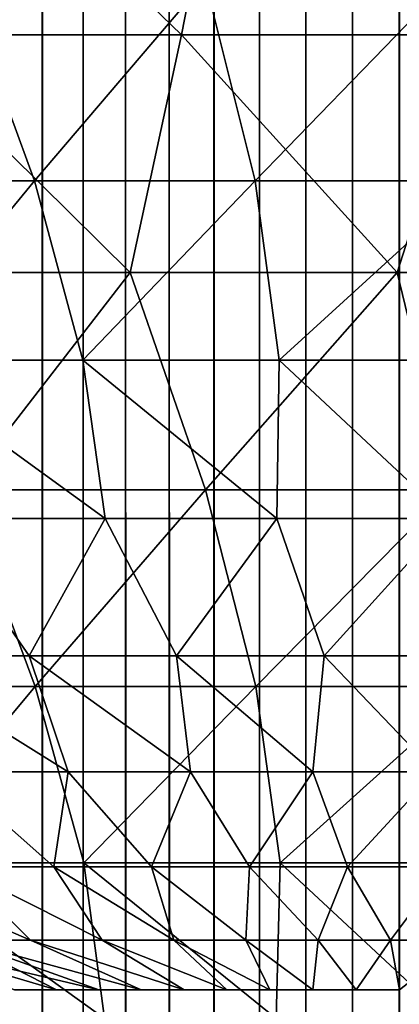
# Model space of a CAD drawing. Header units: millimetres. Extents: x -125 to 125, y -45 to 4025.
# Tile 334 of 656: x -1.55 to 0, y 3902.11 to 3906.12. Entities that reach past the tile are written whole.
import ezdxf

# ---------------------------------------------------------------- set-up
doc = ezdxf.new("R2010")
doc.units = ezdxf.units.MM
doc.header["$LTSCALE"] = 6.999206
for name, color, linetype in [('1', 7, 'CONTINUOUS'), ('2', 7, 'CONTINUOUS'), ('21', 7, 'CONTINUOUS'), ('22', 7, 'CONTINUOUS'), ('23', 7, 'CONTINUOUS'), ('24', 7, 'CONTINUOUS')]:
    doc.layers.add(name, color=color, linetype=linetype)

msp = doc.modelspace()

# ---------------------------------------------------------------- linework, layer by layer
at = {"layer": '1', "color": 7, "linetype": 'CONTINUOUS'}
for points in [[(-1.6147, 3910, -2.2875), (-1.4548, 3910, -2.3924), (-1.6147, 0, -2.2875), (-1.6147, 3910, -2.2875)], [(-1.6147, 0, -2.2875), (-1.4548, 3910, -2.3924), (-1.4548, 0, -2.3924), (-1.6147, 0, -2.2875)], [(-1.4548, 3910, -2.3924), (-1.2882, 3910, -2.4861), (-1.4548, 0, -2.3924), (-1.4548, 3910, -2.3924)], [(-1.4548, 0, -2.3924), (-1.2882, 3910, -2.4861), (-1.2882, 0, -2.4861), (-1.4548, 0, -2.3924)], [(-1.2882, 3910, -2.4861), (-1.1155, 3910, -2.5682), (-1.2882, 0, -2.4861), (-1.2882, 3910, -2.4861)], [(-1.2882, 0, -2.4861), (-1.1155, 3910, -2.5682), (-1.1155, 0, -2.5682), (-1.2882, 0, -2.4861)], [(-1.1155, 3910, -2.5682), (-0.9377, 3910, -2.6383), (-1.1155, 0, -2.5682), (-1.1155, 3910, -2.5682)], [(-1.1155, 0, -2.5682), (-0.9377, 3910, -2.6383), (-0.9377, 0, -2.6383), (-1.1155, 0, -2.5682)], [(-0.9377, 3910, -2.6383), (-0.7554, 3910, -2.6962), (-0.9377, 0, -2.6383), (-0.9377, 3910, -2.6383)], [(-0.9377, 0, -2.6383), (-0.7554, 3910, -2.6962), (-0.7554, 0, -2.6962), (-0.9377, 0, -2.6383)], [(-0.7554, 3910, -2.6962), (-0.5697, 3910, -2.7414), (-0.7554, 0, -2.6962), (-0.7554, 3910, -2.6962)], [(-0.7554, 0, -2.6962), (-0.5697, 3910, -2.7414), (-0.5697, 0, -2.7414), (-0.7554, 0, -2.6962)], [(-0.5697, 3910, -2.7414), (-0.3813, 3910, -2.7739), (-0.5697, 0, -2.7414), (-0.5697, 3910, -2.7414)], [(-0.5697, 0, -2.7414), (-0.3813, 3910, -2.7739), (-0.3813, 0, -2.7739), (-0.5697, 0, -2.7414)], [(-0.3813, 3910, -2.7739), (-0.1911, 3910, -2.7935), (-0.3813, 0, -2.7739), (-0.3813, 3910, -2.7739)], [(-0.3813, 0, -2.7739), (-0.1911, 3910, -2.7935), (-0.1911, 0, -2.7935), (-0.3813, 0, -2.7739)], [(-0.1911, 3910, -2.7935), (0, 3910, -2.8), (-0.1911, 0, -2.7935), (-0.1911, 3910, -2.7935)], [(-0.1911, 0, -2.7935), (0, 3910, -2.8), (0, 0, -2.8), (-0.1911, 0, -2.7935)]]:
    msp.add_3dface(points, dxfattribs=at)
at = {"layer": '2', "color": 7, "linetype": 'CONTINUOUS'}
for points in [[(-1.4548, 3910, 2.3924), (-1.6147, 3910, 2.2875), (-1.4548, 0, 2.3924), (-1.4548, 3910, 2.3924)], [(-1.4548, 0, 2.3924), (-1.6147, 3910, 2.2875), (-1.6147, 0, 2.2875), (-1.4548, 0, 2.3924)], [(-1.2882, 3910, 2.4861), (-1.4548, 3910, 2.3924), (-1.2882, 0, 2.4861), (-1.2882, 3910, 2.4861)], [(-1.2882, 0, 2.4861), (-1.4548, 3910, 2.3924), (-1.4548, 0, 2.3924), (-1.2882, 0, 2.4861)], [(-1.1155, 3910, 2.5682), (-1.2882, 3910, 2.4861), (-1.1155, 0, 2.5682), (-1.1155, 3910, 2.5682)], [(-1.1155, 0, 2.5682), (-1.2882, 3910, 2.4861), (-1.2882, 0, 2.4861), (-1.1155, 0, 2.5682)], [(-0.9377, 3910, 2.6383), (-1.1155, 3910, 2.5682), (-0.9377, 0, 2.6383), (-0.9377, 3910, 2.6383)], [(-0.9377, 0, 2.6383), (-1.1155, 3910, 2.5682), (-1.1155, 0, 2.5682), (-0.9377, 0, 2.6383)], [(-0.7554, 3910, 2.6962), (-0.9377, 3910, 2.6383), (-0.7554, 0, 2.6962), (-0.7554, 3910, 2.6962)], [(-0.7554, 0, 2.6962), (-0.9377, 3910, 2.6383), (-0.9377, 0, 2.6383), (-0.7554, 0, 2.6962)], [(-0.5697, 3910, 2.7414), (-0.7554, 3910, 2.6962), (-0.5697, 0, 2.7414), (-0.5697, 3910, 2.7414)], [(-0.5697, 0, 2.7414), (-0.7554, 3910, 2.6962), (-0.7554, 0, 2.6962), (-0.5697, 0, 2.7414)], [(-0.3813, 3910, 2.7739), (-0.5697, 3910, 2.7414), (-0.3813, 0, 2.7739), (-0.3813, 3910, 2.7739)], [(-0.3813, 0, 2.7739), (-0.5697, 3910, 2.7414), (-0.5697, 0, 2.7414), (-0.3813, 0, 2.7739)], [(-0.1911, 3910, 2.7935), (-0.3813, 3910, 2.7739), (-0.1911, 0, 2.7935), (-0.1911, 3910, 2.7935)], [(-0.1911, 0, 2.7935), (-0.3813, 3910, 2.7739), (-0.3813, 0, 2.7739), (-0.1911, 0, 2.7935)], [(0, 3910, 2.8), (-0.1911, 3910, 2.7935), (0, 0, 2.8), (0, 3910, 2.8)], [(0, 0, 2.8), (-0.1911, 3910, 2.7935), (-0.1911, 0, 2.7935), (0, 0, 2.8)]]:
    msp.add_3dface(points, dxfattribs=at)
at = {"layer": '21', "color": 7, "linetype": 'CONTINUOUS'}
for points in [[(-0.8883, 3906.0598, 38.4374), (-1.9734, 3907.1083, 41.5049), (-2.0775, 3906.0598, 38.3915), (-0.8883, 3906.0598, 38.4374)], [(-0.6824, 3907.1083, 41.5462), (-1.9734, 3907.1083, 41.5049), (-0.8883, 3906.0598, 38.4374), (-0.6824, 3907.1083, 41.5462)], [(0.3017, 3906.0598, 38.4465), (-0.6824, 3907.1083, 41.5462), (-0.8883, 3906.0598, 38.4374), (0.3017, 3906.0598, 38.4465)], [(0.6093, 3907.1083, 41.5473), (-0.6824, 3907.1083, 41.5462), (0.3017, 3906.0598, 38.4465), (0.6093, 3907.1083, 41.5473)], [(-1.0966, 3905.093, 35.3001), (-2.0775, 3906.0598, 38.3915), (-2.1829, 3905.093, 35.2496), (-1.0966, 3905.093, 35.3001)], [(-0.8883, 3906.0598, 38.4374), (-2.0775, 3906.0598, 38.3915), (-1.0966, 3905.093, 35.3001), (-0.8883, 3906.0598, 38.4374)], [(-0.0092, 3905.093, 35.3172), (-0.8883, 3906.0598, 38.4374), (-1.0966, 3905.093, 35.3001), (-0.0092, 3905.093, 35.3172)], [(0.3017, 3906.0598, 38.4465), (-0.8883, 3906.0598, 38.4374), (-0.0092, 3905.093, 35.3172), (0.3017, 3906.0598, 38.4465)], [(1.0783, 3905.093, 35.3007), (0.3017, 3906.0598, 38.4465), (-0.0092, 3905.093, 35.3172), (1.0783, 3905.093, 35.3007)], [(-1.0966, 3905.093, 35.3001), (-2.1829, 3905.093, 35.2496), (-1.7832, 3904.2085, 32.1129), (-1.0966, 3905.093, 35.3001)], [(-0.7895, 3904.2085, 32.1527), (-1.0966, 3905.093, 35.3001), (-1.7832, 3904.2085, 32.1129), (-0.7895, 3904.2085, 32.1527)], [(-0.0092, 3905.093, 35.3172), (-1.0966, 3905.093, 35.3001), (-0.7895, 3904.2085, 32.1527), (-0.0092, 3905.093, 35.3172)], [(0.2051, 3904.2085, 32.1617), (-0.0092, 3905.093, 35.3172), (-0.7895, 3904.2085, 32.1527), (0.2051, 3904.2085, 32.1617)], [(1.0783, 3905.093, 35.3007), (-0.0092, 3905.093, 35.3172), (0.2051, 3904.2085, 32.1617), (1.0783, 3905.093, 35.3007)], [(-1.4835, 3903.4071, 28.9476), (-1.7832, 3904.2085, 32.1129), (-2.3803, 3903.4071, 28.8876), (-1.4835, 3903.4071, 28.9476)], [(-0.7895, 3904.2085, 32.1527), (-1.7832, 3904.2085, 32.1129), (-1.4835, 3903.4071, 28.9476), (-0.7895, 3904.2085, 32.1527)], [(-0.5852, 3903.4071, 28.9796), (-0.7895, 3904.2085, 32.1527), (-1.4835, 3903.4071, 28.9476), (-0.5852, 3903.4071, 28.9796)], [(0.2051, 3904.2085, 32.1617), (-0.7895, 3904.2085, 32.1527), (-0.5852, 3903.4071, 28.9796), (0.2051, 3904.2085, 32.1617)], [(0.3137, 3903.4071, 28.9838), (0.2051, 3904.2085, 32.1617), (-0.5852, 3903.4071, 28.9796), (0.3137, 3903.4071, 28.9838)], [(-1.4835, 3903.4071, 28.9476), (-2.3803, 3903.4071, 28.8876), (-2.0848, 3902.6892, 25.7044), (-1.4835, 3903.4071, 28.9476)], [(-1.2861, 3902.6892, 25.7567), (-1.4835, 3903.4071, 28.9476), (-2.0848, 3902.6892, 25.7044), (-1.2861, 3902.6892, 25.7567)], [(-0.5852, 3903.4071, 28.9796), (-1.4835, 3903.4071, 28.9476), (-1.2861, 3902.6892, 25.7567), (-0.5852, 3903.4071, 28.9796)], [(-0.4862, 3902.6892, 25.7842), (-0.5852, 3903.4071, 28.9796), (-1.2861, 3902.6892, 25.7567), (-0.4862, 3902.6892, 25.7842)], [(0.3137, 3903.4071, 28.9838), (-0.5852, 3903.4071, 28.9796), (-0.4862, 3902.6892, 25.7842), (0.3137, 3903.4071, 28.9838)], [(0.3143, 3902.6892, 25.7868), (0.3137, 3903.4071, 28.9838), (-0.4862, 3902.6892, 25.7842), (0.3143, 3902.6892, 25.7868)], [(-1.2861, 3902.6892, 25.7567), (-2.0848, 3902.6892, 25.7044), (-1.201, 3902.0553, 22.5423), (-1.2861, 3902.6892, 25.7567)], [(-1.201, 3902.0553, 22.5423), (-2.0848, 3902.6892, 25.7044), (-1.8984, 3902.0553, 22.4943), (-1.201, 3902.0553, 22.5423)], [(-0.4862, 3902.6892, 25.7842), (-1.2861, 3902.6892, 25.7567), (-0.5023, 3902.0553, 22.5687), (-0.4862, 3902.6892, 25.7842)], [(-0.5023, 3902.0553, 22.5687), (-1.2861, 3902.6892, 25.7567), (-1.201, 3902.0553, 22.5423), (-0.5023, 3902.0553, 22.5687)], [(0.1968, 3902.0553, 22.5734), (-0.4862, 3902.6892, 25.7842), (-0.5023, 3902.0553, 22.5687), (0.1968, 3902.0553, 22.5734)], [(0.3143, 3902.6892, 25.7868), (-0.4862, 3902.6892, 25.7842), (0.1968, 3902.0553, 22.5734), (0.3143, 3902.6892, 25.7868)]]:
    msp.add_3dface(points, dxfattribs=at)
at = {"layer": '22', "color": 7, "linetype": 'CONTINUOUS'}
for points in [[(-0.8883, 3906.0598, -38.4374), (-2.0775, 3906.0598, -38.3915), (-1.9734, 3907.1083, -41.5049), (-0.8883, 3906.0598, -38.4374)], [(-0.6824, 3907.1083, -41.5462), (-0.8883, 3906.0598, -38.4374), (-1.9734, 3907.1083, -41.5049), (-0.6824, 3907.1083, -41.5462)], [(0.3017, 3906.0598, -38.4465), (-0.8883, 3906.0598, -38.4374), (-0.6824, 3907.1083, -41.5462), (0.3017, 3906.0598, -38.4465)], [(0.6093, 3907.1083, -41.5473), (0.3017, 3906.0598, -38.4465), (-0.6824, 3907.1083, -41.5462), (0.6093, 3907.1083, -41.5473)], [(-1.0966, 3905.093, -35.3001), (-2.1829, 3905.093, -35.2496), (-2.0775, 3906.0598, -38.3915), (-1.0966, 3905.093, -35.3001)], [(-0.8883, 3906.0598, -38.4374), (-1.0966, 3905.093, -35.3001), (-2.0775, 3906.0598, -38.3915), (-0.8883, 3906.0598, -38.4374)], [(-0.0092, 3905.093, -35.3172), (-1.0966, 3905.093, -35.3001), (-0.8883, 3906.0598, -38.4374), (-0.0092, 3905.093, -35.3172)], [(0.3017, 3906.0598, -38.4465), (-0.0092, 3905.093, -35.3172), (-0.8883, 3906.0598, -38.4374), (0.3017, 3906.0598, -38.4465)], [(1.0783, 3905.093, -35.3007), (-0.0092, 3905.093, -35.3172), (0.3017, 3906.0598, -38.4465), (1.0783, 3905.093, -35.3007)], [(-1.0966, 3905.093, -35.3001), (-1.7832, 3904.2085, -32.1129), (-2.1829, 3905.093, -35.2496), (-1.0966, 3905.093, -35.3001)], [(-0.7895, 3904.2085, -32.1527), (-1.7832, 3904.2085, -32.1129), (-1.0966, 3905.093, -35.3001), (-0.7895, 3904.2085, -32.1527)], [(-0.0092, 3905.093, -35.3172), (-0.7895, 3904.2085, -32.1527), (-1.0966, 3905.093, -35.3001), (-0.0092, 3905.093, -35.3172)], [(0.2051, 3904.2085, -32.1617), (-0.7895, 3904.2085, -32.1527), (-0.0092, 3905.093, -35.3172), (0.2051, 3904.2085, -32.1617)], [(1.0783, 3905.093, -35.3007), (0.2051, 3904.2085, -32.1617), (-0.0092, 3905.093, -35.3172), (1.0783, 3905.093, -35.3007)], [(-1.4835, 3903.4071, -28.9476), (-2.3803, 3903.4071, -28.8876), (-1.7832, 3904.2085, -32.1129), (-1.4835, 3903.4071, -28.9476)], [(-0.7895, 3904.2085, -32.1527), (-1.4835, 3903.4071, -28.9476), (-1.7832, 3904.2085, -32.1129), (-0.7895, 3904.2085, -32.1527)], [(-0.5852, 3903.4071, -28.9796), (-1.4835, 3903.4071, -28.9476), (-0.7895, 3904.2085, -32.1527), (-0.5852, 3903.4071, -28.9796)], [(0.2051, 3904.2085, -32.1617), (-0.5852, 3903.4071, -28.9796), (-0.7895, 3904.2085, -32.1527), (0.2051, 3904.2085, -32.1617)], [(0.3137, 3903.4071, -28.9838), (-0.5852, 3903.4071, -28.9796), (0.2051, 3904.2085, -32.1617), (0.3137, 3903.4071, -28.9838)], [(-1.4835, 3903.4071, -28.9476), (-2.0848, 3902.6892, -25.7044), (-2.3803, 3903.4071, -28.8876), (-1.4835, 3903.4071, -28.9476)], [(-1.2861, 3902.6892, -25.7567), (-2.0848, 3902.6892, -25.7044), (-1.4835, 3903.4071, -28.9476), (-1.2861, 3902.6892, -25.7567)], [(-0.5852, 3903.4071, -28.9796), (-1.2861, 3902.6892, -25.7567), (-1.4835, 3903.4071, -28.9476), (-0.5852, 3903.4071, -28.9796)], [(-0.4862, 3902.6892, -25.7842), (-1.2861, 3902.6892, -25.7567), (-0.5852, 3903.4071, -28.9796), (-0.4862, 3902.6892, -25.7842)], [(0.3137, 3903.4071, -28.9838), (-0.4862, 3902.6892, -25.7842), (-0.5852, 3903.4071, -28.9796), (0.3137, 3903.4071, -28.9838)], [(0.3143, 3902.6892, -25.7868), (-0.4862, 3902.6892, -25.7842), (0.3137, 3903.4071, -28.9838), (0.3143, 3902.6892, -25.7868)], [(-1.201, 3902.0553, -22.5423), (-1.8984, 3902.0553, -22.4943), (-2.0848, 3902.6892, -25.7044), (-1.201, 3902.0553, -22.5423)], [(-1.2861, 3902.6892, -25.7567), (-1.201, 3902.0553, -22.5423), (-2.0848, 3902.6892, -25.7044), (-1.2861, 3902.6892, -25.7567)], [(-0.5023, 3902.0553, -22.5687), (-1.201, 3902.0553, -22.5423), (-1.2861, 3902.6892, -25.7567), (-0.5023, 3902.0553, -22.5687)], [(-0.4862, 3902.6892, -25.7842), (-0.5023, 3902.0553, -22.5687), (-1.2861, 3902.6892, -25.7567), (-0.4862, 3902.6892, -25.7842)], [(0.1968, 3902.0553, -22.5734), (-0.5023, 3902.0553, -22.5687), (-0.4862, 3902.6892, -25.7842), (0.1968, 3902.0553, -22.5734)], [(0.3143, 3902.6892, -25.7868), (0.1968, 3902.0553, -22.5734), (-0.4862, 3902.6892, -25.7842), (0.3143, 3902.6892, -25.7868)]]:
    msp.add_3dface(points, dxfattribs=at)
at = {"layer": '23', "color": 7, "linetype": 'CONTINUOUS'}
for points in [[(-1.4862, 3905.4665, -28.9576), (-1.7856, 3906.2818, -32.1218), (-2.3833, 3905.4665, -28.8976), (-1.4862, 3905.4665, -28.9576)], [(-0.7916, 3906.2818, -32.1617), (-1.7856, 3906.2818, -32.1218), (-1.4862, 3905.4665, -28.9576), (-0.7916, 3906.2818, -32.1617)], [(-0.5876, 3905.4665, -28.9897), (-0.7916, 3906.2818, -32.1617), (-1.4862, 3905.4665, -28.9576), (-0.5876, 3905.4665, -28.9897)], [(0.2032, 3906.2818, -32.1708), (-0.7916, 3906.2818, -32.1617), (-0.5876, 3905.4665, -28.9897), (0.2032, 3906.2818, -32.1708)], [(0.3115, 3905.4665, -28.994), (0.2032, 3906.2818, -32.1708), (-0.5876, 3905.4665, -28.9897), (0.3115, 3905.4665, -28.994)], [(-1.4862, 3905.4665, -28.9576), (-2.3833, 3905.4665, -28.8976), (-2.0886, 3904.7362, -25.7147), (-1.4862, 3905.4665, -28.9576)], [(-1.2896, 3904.7362, -25.7671), (-1.4862, 3905.4665, -28.9576), (-2.0886, 3904.7362, -25.7147), (-1.2896, 3904.7362, -25.7671)], [(-0.5876, 3905.4665, -28.9897), (-1.4862, 3905.4665, -28.9576), (-1.2896, 3904.7362, -25.7671), (-0.5876, 3905.4665, -28.9897)], [(-0.4894, 3904.7362, -25.7947), (-0.5876, 3905.4665, -28.9897), (-1.2896, 3904.7362, -25.7671), (-0.4894, 3904.7362, -25.7947)], [(0.3115, 3905.4665, -28.994), (-0.5876, 3905.4665, -28.9897), (-0.4894, 3904.7362, -25.7947), (0.3115, 3905.4665, -28.994)], [(0.3113, 3904.7362, -25.7975), (0.3115, 3905.4665, -28.994), (-0.4894, 3904.7362, -25.7947), (0.3113, 3904.7362, -25.7975)], [(-1.2896, 3904.7362, -25.7671), (-2.0886, 3904.7362, -25.7147), (-1.1985, 3904.0912, -22.5529), (-1.2896, 3904.7362, -25.7671)], [(-1.1985, 3904.0912, -22.5529), (-2.0886, 3904.7362, -25.7147), (-1.8964, 3904.0912, -22.505), (-1.1985, 3904.0912, -22.5529)], [(-0.4894, 3904.7362, -25.7947), (-1.2896, 3904.7362, -25.7671), (-0.4995, 3904.0912, -22.5792), (-0.4894, 3904.7362, -25.7947)], [(-0.4995, 3904.0912, -22.5792), (-1.2896, 3904.7362, -25.7671), (-1.1985, 3904.0912, -22.5529), (-0.4995, 3904.0912, -22.5792)], [(0.2, 3904.0912, -22.5838), (-0.4894, 3904.7362, -25.7947), (-0.4995, 3904.0912, -22.5792), (0.2, 3904.0912, -22.5838)], [(0.3113, 3904.7362, -25.7975), (-0.4894, 3904.7362, -25.7947), (0.2, 3904.0912, -22.5838), (0.3113, 3904.7362, -25.7975)], [(-1.5087, 3903.5322, -19.2951), (-1.8964, 3904.0912, -22.505), (-2.108, 3903.5322, -19.2389), (-1.5087, 3903.5322, -19.2951)], [(-1.1985, 3904.0912, -22.5529), (-1.8964, 3904.0912, -22.505), (-1.5087, 3903.5322, -19.2951), (-1.1985, 3904.0912, -22.5529)], [(-0.908, 3903.5322, -19.3327), (-1.1985, 3904.0912, -22.5529), (-1.5087, 3903.5322, -19.2951), (-0.908, 3903.5322, -19.3327)], [(-0.4995, 3904.0912, -22.5792), (-1.1985, 3904.0912, -22.5529), (-0.908, 3903.5322, -19.3327), (-0.4995, 3904.0912, -22.5792)], [(-0.3064, 3903.5322, -19.3516), (-0.4995, 3904.0912, -22.5792), (-0.908, 3903.5322, -19.3327), (-0.3064, 3903.5322, -19.3516)], [(0.2, 3904.0912, -22.5838), (-0.4995, 3904.0912, -22.5792), (-0.3064, 3903.5322, -19.3516), (0.2, 3904.0912, -22.5838)], [(0.2954, 3903.5322, -19.3518), (0.2, 3904.0912, -22.5838), (-0.3064, 3903.5322, -19.3516), (0.2954, 3903.5322, -19.3518)], [(-1.5087, 3903.5322, -19.2951), (-2.108, 3903.5322, -19.2389), (-1.349, 3903.0595, -16.053), (-1.5087, 3903.5322, -19.2951)], [(-1.349, 3903.0595, -16.053), (-2.108, 3903.5322, -19.2389), (-1.8456, 3903.0595, -16.0035), (-1.349, 3903.0595, -16.053)], [(-0.908, 3903.5322, -19.3327), (-1.5087, 3903.5322, -19.2951), (-0.8512, 3903.0595, -16.0871), (-0.908, 3903.5322, -19.3327)], [(-0.8512, 3903.0595, -16.0871), (-1.5087, 3903.5322, -19.2951), (-1.349, 3903.0595, -16.053), (-0.8512, 3903.0595, -16.0871)], [(-0.3064, 3903.5322, -19.3516), (-0.908, 3903.5322, -19.3327), (-0.3525, 3903.0595, -16.1057), (-0.3064, 3903.5322, -19.3516)], [(-0.3525, 3903.0595, -16.1057), (-0.908, 3903.5322, -19.3327), (-0.8512, 3903.0595, -16.0871), (-0.3525, 3903.0595, -16.1057)], [(0.1465, 3903.0595, -16.1089), (-0.3064, 3903.5322, -19.3516), (-0.3525, 3903.0595, -16.1057), (0.1465, 3903.0595, -16.1089)], [(0.2954, 3903.5322, -19.3518), (-0.3064, 3903.5322, -19.3516), (0.1465, 3903.0595, -16.1089), (0.2954, 3903.5322, -19.3518)], [(-1.349, 3903.0595, -16.053), (-1.8456, 3903.0595, -16.0035), (-1.4078, 3902.6735, -12.7764), (-1.349, 3903.0595, -16.053)], [(-1.4078, 3902.6735, -12.7764), (-1.8456, 3903.0595, -16.0035), (-1.8042, 3902.6735, -12.7264), (-1.4078, 3902.6735, -12.7764)], [(-1.01, 3902.6735, -12.8139), (-1.349, 3903.0595, -16.053), (-1.4078, 3902.6735, -12.7764), (-1.01, 3902.6735, -12.8139)], [(-0.8512, 3903.0595, -16.0871), (-1.349, 3903.0595, -16.053), (-1.01, 3902.6735, -12.8139), (-0.8512, 3903.0595, -16.0871)], [(-0.6112, 3902.6735, -12.8392), (-0.8512, 3903.0595, -16.0871), (-1.01, 3902.6735, -12.8139), (-0.6112, 3902.6735, -12.8392)], [(-0.3525, 3903.0595, -16.1057), (-0.8512, 3903.0595, -16.0871), (-0.6112, 3902.6735, -12.8392), (-0.3525, 3903.0595, -16.1057)], [(-0.2119, 3902.6735, -12.8519), (-0.3525, 3903.0595, -16.1057), (-0.6112, 3902.6735, -12.8392), (-0.2119, 3902.6735, -12.8519)], [(0.1465, 3903.0595, -16.1089), (-0.3525, 3903.0595, -16.1057), (-0.2119, 3902.6735, -12.8519), (0.1465, 3903.0595, -16.1089)], [(0.1877, 3902.6735, -12.8523), (0.1465, 3903.0595, -16.1089), (-0.2119, 3902.6735, -12.8519), (0.1877, 3902.6735, -12.8523)], [(-1.8042, 3902.6735, -12.7264), (-2.1989, 3902.6735, -12.6642), (-1.5031, 3902.3743, -9.4701), (-1.8042, 3902.6735, -12.7264)], [(-1.5031, 3902.3743, -9.4701), (-2.1989, 3902.6735, -12.6642), (-1.7934, 3902.3743, -9.4195), (-1.5031, 3902.3743, -9.4701)], [(-1.4078, 3902.6735, -12.7764), (-1.8042, 3902.6735, -12.7264), (-1.2115, 3902.3743, -9.5118), (-1.4078, 3902.6735, -12.7764)], [(-1.2115, 3902.3743, -9.5118), (-1.8042, 3902.6735, -12.7264), (-1.5031, 3902.3743, -9.4701), (-1.2115, 3902.3743, -9.5118)], [(-1.01, 3902.6735, -12.8139), (-1.4078, 3902.6735, -12.7764), (-0.9187, 3902.3743, -9.5445), (-1.01, 3902.6735, -12.8139)], [(-0.9187, 3902.3743, -9.5445), (-1.4078, 3902.6735, -12.7764), (-1.2115, 3902.3743, -9.5118), (-0.9187, 3902.3743, -9.5445)], [(-0.6112, 3902.6735, -12.8392), (-1.01, 3902.6735, -12.8139), (-0.6251, 3902.3743, -9.5683), (-0.6112, 3902.6735, -12.8392)], [(-0.6251, 3902.3743, -9.5683), (-1.01, 3902.6735, -12.8139), (-0.9187, 3902.3743, -9.5445), (-0.6251, 3902.3743, -9.5683)], [(-0.3308, 3902.3743, -9.583), (-0.6112, 3902.6735, -12.8392), (-0.6251, 3902.3743, -9.5683), (-0.3308, 3902.3743, -9.583)], [(-0.2119, 3902.6735, -12.8519), (-0.6112, 3902.6735, -12.8392), (-0.3308, 3902.3743, -9.583), (-0.2119, 3902.6735, -12.8519)], [(-0.0363, 3902.3743, -9.5886), (-0.2119, 3902.6735, -12.8519), (-0.3308, 3902.3743, -9.583), (-0.0363, 3902.3743, -9.5886)], [(0.1877, 3902.6735, -12.8523), (-0.2119, 3902.6735, -12.8519), (-0.0363, 3902.3743, -9.5886), (0.1877, 3902.6735, -12.8523)], [(0.2583, 3902.3743, -9.5852), (0.1877, 3902.6735, -12.8523), (-0.0363, 3902.3743, -9.5886), (0.2583, 3902.3743, -9.5852)], [(-1.7934, 3902.3743, -9.4195), (-2.0819, 3902.3743, -9.3599), (-1.2249, 3902.1719, -6.3835), (-1.7934, 3902.3743, -9.4195)], [(-1.2249, 3902.1719, -6.3835), (-2.0819, 3902.3743, -9.3599), (-1.3973, 3902.1719, -6.348), (-1.2249, 3902.1719, -6.3835)], [(-1.3973, 3902.1719, -6.348), (-2.0819, 3902.3743, -9.3599), (-1.5687, 3902.1719, -6.3079), (-1.3973, 3902.1719, -6.348)], [(-1.5031, 3902.3743, -9.4701), (-1.7934, 3902.3743, -9.4195), (-1.0516, 3902.1719, -6.4144), (-1.5031, 3902.3743, -9.4701)], [(-1.0516, 3902.1719, -6.4144), (-1.7934, 3902.3743, -9.4195), (-1.2249, 3902.1719, -6.3835), (-1.0516, 3902.1719, -6.4144)], [(-1.2115, 3902.3743, -9.5118), (-1.5031, 3902.3743, -9.4701), (-0.8775, 3902.1719, -6.4405), (-1.2115, 3902.3743, -9.5118)], [(-0.8775, 3902.1719, -6.4405), (-1.5031, 3902.3743, -9.4701), (-1.0516, 3902.1719, -6.4144), (-0.8775, 3902.1719, -6.4405)], [(-0.9187, 3902.3743, -9.5445), (-1.2115, 3902.3743, -9.5118), (-0.7028, 3902.1719, -6.4619), (-0.9187, 3902.3743, -9.5445)], [(-0.7028, 3902.1719, -6.4619), (-1.2115, 3902.3743, -9.5118), (-0.8775, 3902.1719, -6.4405), (-0.7028, 3902.1719, -6.4619)], [(-0.6251, 3902.3743, -9.5683), (-0.9187, 3902.3743, -9.5445), (-0.5275, 3902.1719, -6.4786), (-0.6251, 3902.3743, -9.5683)], [(-0.5275, 3902.1719, -6.4786), (-0.9187, 3902.3743, -9.5445), (-0.7028, 3902.1719, -6.4619), (-0.5275, 3902.1719, -6.4786)], [(-0.3308, 3902.3743, -9.583), (-0.6251, 3902.3743, -9.5683), (-0.3519, 3902.1719, -6.4905), (-0.3308, 3902.3743, -9.583)], [(-0.3519, 3902.1719, -6.4905), (-0.6251, 3902.3743, -9.5683), (-0.5275, 3902.1719, -6.4786), (-0.3519, 3902.1719, -6.4905)], [(-0.176, 3902.1719, -6.4976), (-0.3308, 3902.3743, -9.583), (-0.3519, 3902.1719, -6.4905), (-0.176, 3902.1719, -6.4976)], [(-0.0363, 3902.3743, -9.5886), (-0.3308, 3902.3743, -9.583), (-0.176, 3902.1719, -6.4976), (-0.0363, 3902.3743, -9.5886)], [(0, 3902.1719, -6.5), (-0.0363, 3902.3743, -9.5886), (-0.176, 3902.1719, -6.4976), (0, 3902.1719, -6.5)], [(0.2583, 3902.3743, -9.5852), (-0.0363, 3902.3743, -9.5886), (0, 3902.1719, -6.5), (0.2583, 3902.3743, -9.5852)]]:
    msp.add_3dface(points, dxfattribs=at)
at = {"layer": '24', "color": 7, "linetype": 'CONTINUOUS'}
for points in [[(-1.4862, 3905.4665, 28.9576), (-2.3833, 3905.4665, 28.8976), (-1.7856, 3906.2818, 32.1218), (-1.4862, 3905.4665, 28.9576)], [(-0.7916, 3906.2818, 32.1617), (-1.4862, 3905.4665, 28.9576), (-1.7856, 3906.2818, 32.1218), (-0.7916, 3906.2818, 32.1617)], [(-0.5876, 3905.4665, 28.9897), (-1.4862, 3905.4665, 28.9576), (-0.7916, 3906.2818, 32.1617), (-0.5876, 3905.4665, 28.9897)], [(0.2032, 3906.2818, 32.1708), (-0.5876, 3905.4665, 28.9897), (-0.7916, 3906.2818, 32.1617), (0.2032, 3906.2818, 32.1708)], [(0.3115, 3905.4665, 28.994), (-0.5876, 3905.4665, 28.9897), (0.2032, 3906.2818, 32.1708), (0.3115, 3905.4665, 28.994)], [(-1.4862, 3905.4665, 28.9576), (-2.0886, 3904.7362, 25.7147), (-2.3833, 3905.4665, 28.8976), (-1.4862, 3905.4665, 28.9576)], [(-1.2896, 3904.7362, 25.7671), (-2.0886, 3904.7362, 25.7147), (-1.4862, 3905.4665, 28.9576), (-1.2896, 3904.7362, 25.7671)], [(-0.5876, 3905.4665, 28.9897), (-1.2896, 3904.7362, 25.7671), (-1.4862, 3905.4665, 28.9576), (-0.5876, 3905.4665, 28.9897)], [(-0.4894, 3904.7362, 25.7947), (-1.2896, 3904.7362, 25.7671), (-0.5876, 3905.4665, 28.9897), (-0.4894, 3904.7362, 25.7947)], [(0.3115, 3905.4665, 28.994), (-0.4894, 3904.7362, 25.7947), (-0.5876, 3905.4665, 28.9897), (0.3115, 3905.4665, 28.994)], [(0.3113, 3904.7362, 25.7975), (-0.4894, 3904.7362, 25.7947), (0.3115, 3905.4665, 28.994), (0.3113, 3904.7362, 25.7975)], [(-1.1985, 3904.0912, 22.5529), (-1.8964, 3904.0912, 22.505), (-2.0886, 3904.7362, 25.7147), (-1.1985, 3904.0912, 22.5529)], [(-1.2896, 3904.7362, 25.7671), (-1.1985, 3904.0912, 22.5529), (-2.0886, 3904.7362, 25.7147), (-1.2896, 3904.7362, 25.7671)], [(-0.4995, 3904.0912, 22.5792), (-1.1985, 3904.0912, 22.5529), (-1.2896, 3904.7362, 25.7671), (-0.4995, 3904.0912, 22.5792)], [(-0.4894, 3904.7362, 25.7947), (-0.4995, 3904.0912, 22.5792), (-1.2896, 3904.7362, 25.7671), (-0.4894, 3904.7362, 25.7947)], [(0.2, 3904.0912, 22.5838), (-0.4995, 3904.0912, 22.5792), (-0.4894, 3904.7362, 25.7947), (0.2, 3904.0912, 22.5838)], [(0.3113, 3904.7362, 25.7975), (0.2, 3904.0912, 22.5838), (-0.4894, 3904.7362, 25.7947), (0.3113, 3904.7362, 25.7975)], [(-1.5087, 3903.5322, 19.2951), (-2.108, 3903.5322, 19.2389), (-1.8964, 3904.0912, 22.505), (-1.5087, 3903.5322, 19.2951)], [(-1.1985, 3904.0912, 22.5529), (-1.5087, 3903.5322, 19.2951), (-1.8964, 3904.0912, 22.505), (-1.1985, 3904.0912, 22.5529)], [(-0.908, 3903.5322, 19.3327), (-1.5087, 3903.5322, 19.2951), (-1.1985, 3904.0912, 22.5529), (-0.908, 3903.5322, 19.3327)], [(-0.4995, 3904.0912, 22.5792), (-0.908, 3903.5322, 19.3327), (-1.1985, 3904.0912, 22.5529), (-0.4995, 3904.0912, 22.5792)], [(-0.3064, 3903.5322, 19.3516), (-0.908, 3903.5322, 19.3327), (-0.4995, 3904.0912, 22.5792), (-0.3064, 3903.5322, 19.3516)], [(0.2, 3904.0912, 22.5838), (-0.3064, 3903.5322, 19.3516), (-0.4995, 3904.0912, 22.5792), (0.2, 3904.0912, 22.5838)], [(0.2954, 3903.5322, 19.3518), (-0.3064, 3903.5322, 19.3516), (0.2, 3904.0912, 22.5838), (0.2954, 3903.5322, 19.3518)], [(-1.349, 3903.0595, 16.053), (-1.8456, 3903.0595, 16.0035), (-2.108, 3903.5322, 19.2389), (-1.349, 3903.0595, 16.053)], [(-1.5087, 3903.5322, 19.2951), (-1.349, 3903.0595, 16.053), (-2.108, 3903.5322, 19.2389), (-1.5087, 3903.5322, 19.2951)], [(-0.8512, 3903.0595, 16.0871), (-1.349, 3903.0595, 16.053), (-1.5087, 3903.5322, 19.2951), (-0.8512, 3903.0595, 16.0871)], [(-0.908, 3903.5322, 19.3327), (-0.8512, 3903.0595, 16.0871), (-1.5087, 3903.5322, 19.2951), (-0.908, 3903.5322, 19.3327)], [(-0.3525, 3903.0595, 16.1057), (-0.8512, 3903.0595, 16.0871), (-0.908, 3903.5322, 19.3327), (-0.3525, 3903.0595, 16.1057)], [(-0.3064, 3903.5322, 19.3516), (-0.3525, 3903.0595, 16.1057), (-0.908, 3903.5322, 19.3327), (-0.3064, 3903.5322, 19.3516)], [(0.1465, 3903.0595, 16.1089), (-0.3525, 3903.0595, 16.1057), (-0.3064, 3903.5322, 19.3516), (0.1465, 3903.0595, 16.1089)], [(0.2954, 3903.5322, 19.3518), (0.1465, 3903.0595, 16.1089), (-0.3064, 3903.5322, 19.3516), (0.2954, 3903.5322, 19.3518)], [(-1.4078, 3902.6735, 12.7764), (-1.8042, 3902.6735, 12.7264), (-1.8456, 3903.0595, 16.0035), (-1.4078, 3902.6735, 12.7764)], [(-1.349, 3903.0595, 16.053), (-1.4078, 3902.6735, 12.7764), (-1.8456, 3903.0595, 16.0035), (-1.349, 3903.0595, 16.053)], [(-1.01, 3902.6735, 12.8139), (-1.4078, 3902.6735, 12.7764), (-1.349, 3903.0595, 16.053), (-1.01, 3902.6735, 12.8139)], [(-0.8512, 3903.0595, 16.0871), (-1.01, 3902.6735, 12.8139), (-1.349, 3903.0595, 16.053), (-0.8512, 3903.0595, 16.0871)], [(-0.6112, 3902.6735, 12.8392), (-1.01, 3902.6735, 12.8139), (-0.8512, 3903.0595, 16.0871), (-0.6112, 3902.6735, 12.8392)], [(-0.3525, 3903.0595, 16.1057), (-0.6112, 3902.6735, 12.8392), (-0.8512, 3903.0595, 16.0871), (-0.3525, 3903.0595, 16.1057)], [(-0.2119, 3902.6735, 12.8519), (-0.6112, 3902.6735, 12.8392), (-0.3525, 3903.0595, 16.1057), (-0.2119, 3902.6735, 12.8519)], [(0.1465, 3903.0595, 16.1089), (-0.2119, 3902.6735, 12.8519), (-0.3525, 3903.0595, 16.1057), (0.1465, 3903.0595, 16.1089)], [(0.1877, 3902.6735, 12.8523), (-0.2119, 3902.6735, 12.8519), (0.1465, 3903.0595, 16.1089), (0.1877, 3902.6735, 12.8523)], [(-1.5031, 3902.3743, 9.4701), (-1.7934, 3902.3743, 9.4195), (-2.1989, 3902.6735, 12.6642), (-1.5031, 3902.3743, 9.4701)], [(-1.8042, 3902.6735, 12.7264), (-1.5031, 3902.3743, 9.4701), (-2.1989, 3902.6735, 12.6642), (-1.8042, 3902.6735, 12.7264)], [(-1.2115, 3902.3743, 9.5118), (-1.5031, 3902.3743, 9.4701), (-1.8042, 3902.6735, 12.7264), (-1.2115, 3902.3743, 9.5118)], [(-1.4078, 3902.6735, 12.7764), (-1.2115, 3902.3743, 9.5118), (-1.8042, 3902.6735, 12.7264), (-1.4078, 3902.6735, 12.7764)], [(-0.9187, 3902.3743, 9.5445), (-1.2115, 3902.3743, 9.5118), (-1.4078, 3902.6735, 12.7764), (-0.9187, 3902.3743, 9.5445)], [(-1.01, 3902.6735, 12.8139), (-0.9187, 3902.3743, 9.5445), (-1.4078, 3902.6735, 12.7764), (-1.01, 3902.6735, 12.8139)], [(-0.6251, 3902.3743, 9.5683), (-0.9187, 3902.3743, 9.5445), (-1.01, 3902.6735, 12.8139), (-0.6251, 3902.3743, 9.5683)], [(-0.6112, 3902.6735, 12.8392), (-0.6251, 3902.3743, 9.5683), (-1.01, 3902.6735, 12.8139), (-0.6112, 3902.6735, 12.8392)], [(-0.3308, 3902.3743, 9.583), (-0.6251, 3902.3743, 9.5683), (-0.6112, 3902.6735, 12.8392), (-0.3308, 3902.3743, 9.583)], [(-0.2119, 3902.6735, 12.8519), (-0.3308, 3902.3743, 9.583), (-0.6112, 3902.6735, 12.8392), (-0.2119, 3902.6735, 12.8519)], [(-0.0363, 3902.3743, 9.5886), (-0.3308, 3902.3743, 9.583), (-0.2119, 3902.6735, 12.8519), (-0.0363, 3902.3743, 9.5886)], [(0.1877, 3902.6735, 12.8523), (-0.0363, 3902.3743, 9.5886), (-0.2119, 3902.6735, 12.8519), (0.1877, 3902.6735, 12.8523)], [(0.2583, 3902.3743, 9.5852), (-0.0363, 3902.3743, 9.5886), (0.1877, 3902.6735, 12.8523), (0.2583, 3902.3743, 9.5852)], [(-1.3973, 3902.1719, 6.348), (-1.5687, 3902.1719, 6.3079), (-2.0819, 3902.3743, 9.3599), (-1.3973, 3902.1719, 6.348)], [(-1.7934, 3902.3743, 9.4195), (-1.3973, 3902.1719, 6.348), (-2.0819, 3902.3743, 9.3599), (-1.7934, 3902.3743, 9.4195)], [(-1.2249, 3902.1719, 6.3835), (-1.3973, 3902.1719, 6.348), (-1.7934, 3902.3743, 9.4195), (-1.2249, 3902.1719, 6.3835)], [(-1.0516, 3902.1719, 6.4144), (-1.2249, 3902.1719, 6.3835), (-1.7934, 3902.3743, 9.4195), (-1.0516, 3902.1719, 6.4144)], [(-1.5031, 3902.3743, 9.4701), (-1.0516, 3902.1719, 6.4144), (-1.7934, 3902.3743, 9.4195), (-1.5031, 3902.3743, 9.4701)], [(-0.8775, 3902.1719, 6.4405), (-1.0516, 3902.1719, 6.4144), (-1.5031, 3902.3743, 9.4701), (-0.8775, 3902.1719, 6.4405)], [(-1.2115, 3902.3743, 9.5118), (-0.8775, 3902.1719, 6.4405), (-1.5031, 3902.3743, 9.4701), (-1.2115, 3902.3743, 9.5118)], [(-0.7028, 3902.1719, 6.4619), (-0.8775, 3902.1719, 6.4405), (-1.2115, 3902.3743, 9.5118), (-0.7028, 3902.1719, 6.4619)], [(-0.9187, 3902.3743, 9.5445), (-0.7028, 3902.1719, 6.4619), (-1.2115, 3902.3743, 9.5118), (-0.9187, 3902.3743, 9.5445)], [(-0.5275, 3902.1719, 6.4786), (-0.7028, 3902.1719, 6.4619), (-0.9187, 3902.3743, 9.5445), (-0.5275, 3902.1719, 6.4786)], [(-0.6251, 3902.3743, 9.5683), (-0.5275, 3902.1719, 6.4786), (-0.9187, 3902.3743, 9.5445), (-0.6251, 3902.3743, 9.5683)], [(-0.3519, 3902.1719, 6.4905), (-0.5275, 3902.1719, 6.4786), (-0.6251, 3902.3743, 9.5683), (-0.3519, 3902.1719, 6.4905)], [(-0.3308, 3902.3743, 9.583), (-0.3519, 3902.1719, 6.4905), (-0.6251, 3902.3743, 9.5683), (-0.3308, 3902.3743, 9.583)], [(-0.176, 3902.1719, 6.4976), (-0.3519, 3902.1719, 6.4905), (-0.3308, 3902.3743, 9.583), (-0.176, 3902.1719, 6.4976)], [(-0.0363, 3902.3743, 9.5886), (-0.176, 3902.1719, 6.4976), (-0.3308, 3902.3743, 9.583), (-0.0363, 3902.3743, 9.5886)], [(0, 3902.1719, 6.5), (-0.176, 3902.1719, 6.4976), (-0.0363, 3902.3743, 9.5886), (0, 3902.1719, 6.5)], [(0.2583, 3902.3743, 9.5852), (0, 3902.1719, 6.5), (-0.0363, 3902.3743, 9.5886), (0.2583, 3902.3743, 9.5852)]]:
    msp.add_3dface(points, dxfattribs=at)

doc.saveas('drawing.dxf')
